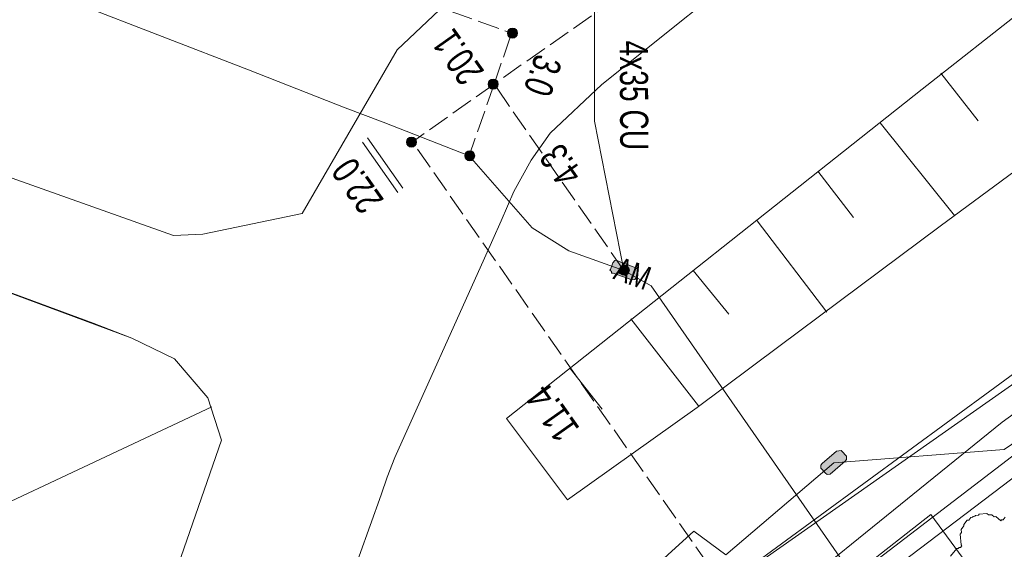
# Model space of a CAD drawing. Header units: metres. Extents: x -740 to 758, y -633 to 854.
# Tile 483 of 656: x -21 to -2, y -209 to -199. Entities that reach past the tile are written whole.
import ezdxf

# ---------------------------------------------------------------- set-up
doc = ezdxf.new("R2010")
doc.units = ezdxf.units.M
doc.header["$MEASUREMENT"] = 0
doc.linetypes.add('416_125', pattern=[0.5408, 0.416, -0.1248])
for name, color, linetype in [('Gas.LOVION', 7, 'Continuous'), ('Gis.LOVION', 7, 'Continuous'), ('Grundkarte.LOVION', 7, 'Continuous'), ('Strom.LOVION', 7, 'Continuous'), ('StromBemass.LOVION', 7, 'Continuous'), ('Telko.LOVION', 7, 'Continuous'), ('Wasser.LOVION', 7, 'Continuous')]:
    doc.layers.add(name, color=color, linetype=linetype)
doc.styles.add('ERSTELLTER_STIL_1', font='arial.ttf')

msp = doc.modelspace()

# ---------------------------------------------------------------- hatches: boundary and pattern name
at = {"layer": 'Strom.LOVION', "linetype": 'Continuous', "lineweight": 13}
msp.add_hatch(color=7, dxfattribs=at).paths.add_polyline_path([(-9.538, -204.194), (-9.186, -204.322), (-9.127, -204.317), (-9.101, -204.284), (-9.083, -204.164), (-9.057, -204.132), (-9.105, -204.093), (-9.457, -203.965), (-9.473, -203.951), (-9.503, -203.954), (-9.542, -204.002), (-9.589, -204.125), (-9.602, -204.141), (-9.57, -204.168), (-9.567, -204.197)])
at = {"layer": 'StromBemass.LOVION', "linetype": 'Continuous', "lineweight": 13}
for points in [[(-11.374, -199.713), (-11.367, -199.704), (-11.361, -199.693), (-11.357, -199.682), (-11.354, -199.671), (-11.353, -199.659), (-11.353, -199.647), (-11.354, -199.635), (-11.357, -199.624), (-11.362, -199.613), (-11.367, -199.602), (-11.374, -199.592), (-11.383, -199.584), (-11.392, -199.576), (-11.402, -199.57), (-11.413, -199.565), (-11.424, -199.561), (-11.436, -199.559), (-11.448, -199.558), (-11.459, -199.559), (-11.471, -199.561), (-11.482, -199.565), (-11.493, -199.57), (-11.503, -199.577), (-11.512, -199.584), (-11.52, -199.593), (-11.527, -199.603), (-11.533, -199.613), (-11.537, -199.624), (-11.54, -199.636), (-11.542, -199.647), (-11.542, -199.659), (-11.54, -199.671), (-11.537, -199.683), (-11.533, -199.694), (-11.527, -199.704), (-11.52, -199.714), (-11.512, -199.722), (-11.503, -199.73), (-11.493, -199.736), (-11.482, -199.741), (-11.47, -199.745), (-11.459, -199.747), (-11.447, -199.748), (-11.435, -199.747), (-11.423, -199.745), (-11.412, -199.741), (-11.401, -199.736), (-11.391, -199.73), (-11.382, -199.722)], [(-11.372, -199.711), (-11.365, -199.702), (-11.359, -199.691), (-11.355, -199.68), (-11.352, -199.668), (-11.35, -199.657), (-11.35, -199.645), (-11.352, -199.633), (-11.355, -199.621), (-11.359, -199.61), (-11.365, -199.6), (-11.372, -199.59), (-11.38, -199.581), (-11.39, -199.574), (-11.4, -199.567), (-11.411, -199.562), (-11.422, -199.558), (-11.434, -199.556), (-11.446, -199.555), (-11.458, -199.556), (-11.469, -199.559), (-11.481, -199.562), (-11.492, -199.567), (-11.502, -199.574), (-11.511, -199.582), (-11.519, -199.59), (-11.526, -199.6), (-11.532, -199.611), (-11.536, -199.622), (-11.539, -199.633), (-11.541, -199.645), (-11.541, -199.657), (-11.539, -199.669), (-11.536, -199.681), (-11.532, -199.692), (-11.526, -199.702), (-11.519, -199.712), (-11.51, -199.721), (-11.501, -199.728), (-11.491, -199.735), (-11.48, -199.74), (-11.469, -199.743), (-11.457, -199.746), (-11.445, -199.746), (-11.433, -199.746), (-11.421, -199.743), (-11.41, -199.739), (-11.399, -199.734), (-11.389, -199.728), (-11.38, -199.72)], [(-11.736, -200.678), (-11.729, -200.669), (-11.724, -200.658), (-11.719, -200.647), (-11.716, -200.635), (-11.715, -200.624), (-11.715, -200.612), (-11.717, -200.6), (-11.72, -200.588), (-11.724, -200.577), (-11.73, -200.567), (-11.737, -200.557), (-11.745, -200.549), (-11.754, -200.541), (-11.764, -200.535), (-11.775, -200.53), (-11.786, -200.526), (-11.798, -200.524), (-11.81, -200.523), (-11.822, -200.524), (-11.834, -200.526), (-11.845, -200.53), (-11.856, -200.535), (-11.866, -200.541), (-11.875, -200.549), (-11.883, -200.558), (-11.89, -200.567), (-11.896, -200.578), (-11.9, -200.589), (-11.903, -200.6), (-11.905, -200.612), (-11.905, -200.624), (-11.903, -200.636), (-11.9, -200.648), (-11.896, -200.659), (-11.89, -200.669), (-11.883, -200.679), (-11.875, -200.687), (-11.865, -200.695), (-11.855, -200.701), (-11.844, -200.706), (-11.833, -200.71), (-11.821, -200.712), (-11.809, -200.713), (-11.798, -200.712), (-11.786, -200.71), (-11.775, -200.706), (-11.764, -200.701), (-11.754, -200.695), (-11.745, -200.687)], [(-13.283, -201.775), (-13.276, -201.765), (-13.27, -201.755), (-13.266, -201.744), (-13.263, -201.732), (-13.262, -201.72), (-13.262, -201.708), (-13.263, -201.696), (-13.266, -201.685), (-13.271, -201.674), (-13.276, -201.663), (-13.284, -201.654), (-13.292, -201.645), (-13.301, -201.637), (-13.311, -201.631), (-13.322, -201.626), (-13.333, -201.622), (-13.345, -201.62), (-13.357, -201.619), (-13.369, -201.62), (-13.381, -201.622), (-13.392, -201.626), (-13.403, -201.631), (-13.413, -201.638), (-13.422, -201.645), (-13.431, -201.654), (-13.438, -201.664), (-13.443, -201.674), (-13.448, -201.685), (-13.451, -201.697), (-13.452, -201.709), (-13.452, -201.721), (-13.451, -201.733), (-13.447, -201.744), (-13.443, -201.755), (-13.437, -201.766), (-13.43, -201.776), (-13.422, -201.784), (-13.413, -201.792), (-13.403, -201.798), (-13.392, -201.803), (-13.38, -201.807), (-13.369, -201.809), (-13.357, -201.81), (-13.345, -201.809), (-13.333, -201.807), (-13.321, -201.803), (-13.311, -201.798), (-13.301, -201.792), (-13.291, -201.784)], [(-13.283, -201.775), (-13.276, -201.765), (-13.27, -201.755), (-13.266, -201.744), (-13.263, -201.732), (-13.262, -201.72), (-13.262, -201.708), (-13.263, -201.696), (-13.266, -201.685), (-13.271, -201.674), (-13.276, -201.663), (-13.284, -201.654), (-13.292, -201.645), (-13.301, -201.637), (-13.311, -201.631), (-13.322, -201.626), (-13.333, -201.622), (-13.345, -201.62), (-13.357, -201.619), (-13.369, -201.62), (-13.381, -201.622), (-13.392, -201.626), (-13.403, -201.631), (-13.413, -201.638), (-13.422, -201.645), (-13.431, -201.654), (-13.438, -201.664), (-13.443, -201.674), (-13.448, -201.685), (-13.451, -201.697), (-13.452, -201.709), (-13.452, -201.721), (-13.451, -201.733), (-13.447, -201.744), (-13.443, -201.755), (-13.437, -201.766), (-13.43, -201.776), (-13.422, -201.784), (-13.413, -201.792), (-13.403, -201.798), (-13.392, -201.803), (-13.38, -201.807), (-13.369, -201.809), (-13.357, -201.81), (-13.345, -201.809), (-13.333, -201.807), (-13.321, -201.803), (-13.311, -201.798), (-13.301, -201.792), (-13.291, -201.784)], [(-12.182, -202.034), (-12.175, -202.025), (-12.169, -202.015), (-12.165, -202.004), (-12.162, -201.992), (-12.161, -201.981), (-12.161, -201.969), (-12.162, -201.957), (-12.165, -201.946), (-12.17, -201.935), (-12.175, -201.925), (-12.182, -201.915), (-12.19, -201.907), (-12.199, -201.899), (-12.209, -201.893), (-12.22, -201.888), (-12.231, -201.884), (-12.243, -201.882), (-12.255, -201.881), (-12.266, -201.882), (-12.278, -201.884), (-12.289, -201.888), (-12.3, -201.893), (-12.309, -201.899), (-12.319, -201.907), (-12.327, -201.916), (-12.333, -201.925), (-12.339, -201.935), (-12.343, -201.946), (-12.346, -201.958), (-12.348, -201.969), (-12.348, -201.981), (-12.346, -201.993), (-12.343, -202.004), (-12.339, -202.015), (-12.333, -202.025), (-12.326, -202.035), (-12.318, -202.044), (-12.309, -202.051), (-12.299, -202.057), (-12.288, -202.062), (-12.277, -202.066), (-12.266, -202.068), (-12.254, -202.069), (-12.242, -202.068), (-12.231, -202.066), (-12.219, -202.062), (-12.209, -202.057), (-12.199, -202.051), (-12.19, -202.043)], [(-9.252, -204.201), (-9.245, -204.191), (-9.239, -204.181), (-9.235, -204.17), (-9.232, -204.158), (-9.231, -204.146), (-9.231, -204.134), (-9.232, -204.123), (-9.235, -204.111), (-9.24, -204.1), (-9.245, -204.09), (-9.252, -204.08), (-9.261, -204.071), (-9.27, -204.064), (-9.28, -204.057), (-9.291, -204.052), (-9.302, -204.049), (-9.314, -204.046), (-9.326, -204.046), (-9.338, -204.047), (-9.349, -204.049), (-9.361, -204.053), (-9.371, -204.058), (-9.381, -204.064), (-9.39, -204.072), (-9.399, -204.08), (-9.406, -204.09), (-9.411, -204.101), (-9.416, -204.112), (-9.419, -204.123), (-9.42, -204.135), (-9.42, -204.147), (-9.418, -204.159), (-9.415, -204.17), (-9.411, -204.181), (-9.405, -204.192), (-9.398, -204.201), (-9.39, -204.21), (-9.381, -204.218), (-9.371, -204.224), (-9.36, -204.229), (-9.349, -204.233), (-9.337, -204.235), (-9.325, -204.235), (-9.313, -204.235), (-9.301, -204.232), (-9.29, -204.229), (-9.279, -204.224), (-9.269, -204.217), (-9.26, -204.21)]]:
    msp.add_hatch(color=7, dxfattribs=at).paths.add_polyline_path(points)
at = {"layer": 'Telko.LOVION', "linetype": 'Continuous', "lineweight": 13}
msp.add_hatch(color=7, dxfattribs=at).paths.add_polyline_path([(-5.307, -207.564), (-5.58, -207.797), (-5.606, -207.829), (-5.601, -207.888), (-5.518, -207.983), (-5.485, -208.01), (-5.427, -208.004), (-5.141, -207.754), (-5.115, -207.722), (-5.12, -207.664), (-5.203, -207.568), (-5.22, -207.555)])

# ---------------------------------------------------------------- linework, layer by layer
at = {"layer": 'Gas.LOVION', "color": 5, "linetype": 'Continuous', "lineweight": 18}
msp.add_lwpolyline([(34.071, -182.123), (31.707, -183.788), (29.661, -185.229), (19.963, -192.147), (10.185, -199), (7.001, -201.203), (0.433, -205.82), (-9.054, -213.073), (-16.365, -220.068), (-16.434, -220.119), (-16.409, -220.22), (-15.677, -226.503), (-15.668, -226.591), (-15.734, -226.671), (-18.904, -231.282), (-21.877, -235.947), (-27.2, -246.649), (-30.467, -258.126), (-30.933, -261.216)], dxfattribs=at)
at = {"layer": 'Gis.LOVION', "color": 44, "linetype": 'Continuous', "lineweight": 18}
msp.add_lwpolyline([(-3.147, -209.554), (-3.028, -209.41), (-2.999, -209.407), (-2.986, -209.391), (-2.957, -209.388), (-2.93, -209.356), (-2.946, -209.343), (-2.966, -209.138), (-2.94, -209.106), (-2.946, -209.047), (-2.893, -208.983), (-2.896, -208.953), (-2.83, -208.873), (-2.8, -208.87), (-2.761, -208.822), (-2.731, -208.819), (-2.718, -208.803), (-2.689, -208.8), (-2.676, -208.784), (-2.617, -208.778), (-2.604, -208.762), (-2.458, -208.748), (-2.425, -208.774), (-2.367, -208.769), (-2.319, -208.808), (-2.289, -208.806), (-2.193, -208.885), (-2.18, -208.869), (-2.151, -208.866), (-2.111, -208.818)], dxfattribs=at)
at = {"layer": 'Grundkarte.LOVION', "color": 8, "linetype": 'Continuous', "lineweight": 18}
for points in [[(36.181, -179.523), (-8.099, -210.6), (-1.479, -205.756), (9.309, -198.199), (10.719, -197.204), (28.308, -184.844), (36.578, -179.041), (28.308, -184.844), (10.719, -197.204), (9.309, -198.199), (-1.479, -205.756), (-8.099, -210.6), (-11.657, -213.815), (-15.27, -217.36), (-15.772, -217.971), (-18.806, -221.4), (-19.15, -221.818), (-25.912, -219.76), (-24.981, -193.01), (-23.023, -142.603)], [(-36.516, -260.638), (-36.387, -259.237), (-35.474, -252.556), (-35.261, -251.708), (-34.651, -249.786), (-34.21, -248.857), (-32.393, -245.073), (-30.916, -241.441), (-27.549, -234.462), (-27.217, -233.927), (-26.327, -232.451), (-24.82, -230.028), (-19.15, -221.818), (-18.806, -221.4), (-15.772, -217.971), (-15.27, -217.36), (-11.657, -213.815), (-8.099, -210.6), (-1.479, -205.756), (9.309, -198.199), (10.719, -197.204), (28.308, -184.844), (36.578, -179.041)], [(-36.516, -260.638), (-36.387, -259.237), (-26.354, -233.99), (-24.82, -230.028), (-18.024, -222.151), (-8.099, -210.6), (36.181, -179.523)]]:
    msp.add_lwpolyline(points, dxfattribs=at)
at = {"layer": 'Grundkarte.LOVION', "color": 253, "linetype": 'Continuous', "lineweight": 18}
for points in [[(36.578, -179.041), (28.308, -184.844), (10.719, -197.204), (9.309, -198.199), (-1.479, -205.756), (-8.099, -210.6), (-11.657, -213.815), (-15.27, -217.36), (-15.772, -217.971), (-18.806, -221.4), (-19.15, -221.818), (-25.912, -219.76), (-54.607, -211.039), (-54.841, -208.638), (-55.401, -206.24), (-56.306, -203.934), (-57.152, -202.539), (-57.636, -201.818), (-59.157, -199.868), (-60.985, -198.096), (-63.014, -196.699), (-65.279, -195.59), (-67.368, -194.79), (-80.01, -191.238)], [(-25.247, -200.868), (-17.868, -203.486), (-17.309, -203.461), (-15.426, -203.07), (-13.631, -199.969), (-7.841, -194.496), (-5.419, -192.664), (-1.397, -189.669), (-4.108, -185.826), (-4.178, -185.715), (-1.686, -183.993), (0.17, -182.718), (4.628, -189.021), (4.883, -188.908), (4.781, -188.77), (9.457, -185.505)], [(9.309, -198.199), (5.609, -193.004), (3.612, -193.14), (-1.531, -197.367), (-3.174, -195.37), (-9.754, -200.624), (-10.728, -201.547), (-11.092, -202.056), (-11.418, -202.649), (-11.659, -203.205), (-11.974, -203.915), (-13.674, -207.687), (-13.816, -208.056), (-13.931, -208.392), (-14.558, -210.138)], [(-20.186, -216.659), (-16.958, -207.358), (-17.214, -206.555), (-17.847, -205.819), (-18.654, -205.425), (-25.34, -202.946)], [(-6.238, -210.891), (-3.52, -208.763), (-2.224, -210.528)]]:
    msp.add_lwpolyline(points, dxfattribs=at)
at = {"layer": 'Grundkarte.LOVION', "color": 7, "linetype": 'Continuous', "lineweight": 13}
for points in [[(5.781, -193.253), (0.266, -197.605), (-3.687, -200.711), (-11.559, -206.948), (-10.404, -208.491)], [(5.781, -193.253), (7.324, -195.437), (-3.344, -203.308), (-6.402, -205.587), (-7.944, -206.743), (-10.404, -208.491)], [(-3.332, -200.41), (-2.623, -201.316)], [(-4.481, -201.35), (-3.069, -203.104)], [(-5.663, -202.264), (-4.986, -203.143)], [(-20.186, -216.659), (-16.958, -207.358), (-17.214, -206.555), (-17.847, -205.819), (-18.654, -205.425), (-19.391, -205.143), (-25.34, -202.946), (-26.824, -204.687), (-25.844, -206.247), (-25.322, -207.053), (-24.934, -207.695), (-24.643, -208.257), (-24.325, -208.788), (-24.028, -209.409), (-22.968, -211.788)], [(-6.812, -203.204), (-5.49, -204.936)], [(-8.02, -204.149), (-7.349, -204.97)], [(-9.202, -205.063), (-7.918, -206.711)], [(-10.351, -206.003), (-9.744, -206.771)], [(-23.806, -209.86), (-17.138, -206.725)]]:
    msp.add_lwpolyline(points, dxfattribs=at)
at = {"layer": 'Strom.LOVION', "color": 150, "linetype": 'Continuous', "lineweight": 18}
for points in [[(-44.306, -186.254), (-44.769, -187.57), (-45.333, -189.207), (-34.53, -194.801), (-34.191, -194.945), (-33.925, -194.786), (-33.749, -194.473), (-33.502, -194.434), (-32.923, -194.614), (-29.17, -195.813), (-19.717, -199.086), (-16.446, -200.348), (-14.617, -201.07), (-13.896, -201.34), (-12.267, -201.978), (-11.07, -203.339), (-10.377, -203.774), (-9.336, -204.145)], [(-32.21, -248.912), (-29.222, -241.379), (-27.248, -236.028), (-26.065, -234.066), (-23.158, -229.643), (-15.878, -220.065), (-11.081, -215.015), (-6.799, -211.049), (-5.055, -209.844), (-8.82, -204.434), (-9.336, -204.145), (-9.893, -201.318), (-9.892, -198.761), (-9.412, -195.359), (-8.579, -194.805)]]:
    msp.add_lwpolyline(points, dxfattribs=at)
at = {"layer": 'Strom.LOVION', "color": 7, "linetype": 'Continuous', "lineweight": 13}
msp.add_lwpolyline([(-9.538, -204.194), (-9.567, -204.197), (-9.57, -204.168), (-9.602, -204.141), (-9.589, -204.125), (-9.542, -204.002), (-9.503, -203.954), (-9.473, -203.951), (-9.457, -203.965), (-9.105, -204.093), (-9.057, -204.132), (-9.083, -204.164), (-9.101, -204.284), (-9.127, -204.317), (-9.186, -204.322)], close=True, dxfattribs=at)
at = {"layer": 'StromBemass.LOVION', "color": 7, "linetype": '416_125', "lineweight": 13}
for points in [[(4.663, -189.077), (-11.794, -200.617), (-13.342, -201.714)], [(-37.852, -190.293), (-28.407, -193.64), (-11.46, -199.653)], [(-11.794, -200.617), (-11.46, -199.653)], [(-9.336, -204.145), (-11.794, -200.617), (-12.267, -201.978)], [(-6.799, -211.049), (-13.342, -201.714)]]:
    msp.add_lwpolyline(points, dxfattribs=at)
at = {"layer": 'StromBemass.LOVION', "color": 7, "linetype": 'Continuous', "lineweight": 13}
for points in [[(-13.618, -202.672), (-14.288, -201.718)], [(-13.523, -202.589), (-14.192, -201.635)]]:
    msp.add_lwpolyline(points, dxfattribs=at)
for centre, radius in [((-11.447, -199.653), 0.0948), ((-11.445, -199.651), 0.0954), ((-11.81, -200.618), 0.095), ((-13.357, -201.715), 0.0954), ((-13.357, -201.715), 0.0954), ((-12.254, -201.975), 0.0936), ((-9.325, -204.141), 0.0949)]:
    msp.add_circle(centre, radius, dxfattribs=at)
at = {"layer": 'Telko.LOVION', "color": 1, "linetype": 'Continuous', "lineweight": 18}
for points in [[(34.52, -181.577), (31.923, -183.427), (31.507, -183.704), (31.004, -183.856), (3.325, -203.055), (-2.168, -207.02), (-8.112, -211.828), (-12.523, -216.441), (-19.929, -224.732), (-24.803, -232.169), (-26.883, -236.436), (-30.865, -246.49), (-35.036, -258.543), (-35.649, -261.352)], [(-29.822, -242.797), (-30.203, -242.376), (-31.571, -241.387), (-29.776, -237.532), (-27.888, -233.86), (-25.014, -229.249), (-21.199, -223.526), (-18.57, -219.737), (-15.143, -216.092), (-11.526, -212.28), (-8.011, -209.084), (-7.406, -209.527), (-5.359, -207.79), (-2.133, -207.534), (11.278, -198.391), (29.411, -186.155), (31.758, -184.61), (32.155, -184.291), (32.341, -184.228)]]:
    msp.add_lwpolyline(points, dxfattribs=at)
at = {"layer": 'Telko.LOVION', "color": 7, "linetype": 'Continuous', "lineweight": 13}
msp.add_lwpolyline([(-5.307, -207.564), (-5.22, -207.555), (-5.203, -207.568), (-5.12, -207.664), (-5.115, -207.722), (-5.141, -207.754), (-5.427, -208.004), (-5.485, -208.01), (-5.518, -207.983), (-5.601, -207.888), (-5.606, -207.829), (-5.58, -207.797)], close=True, dxfattribs=at)
at = {"layer": 'Wasser.LOVION', "color": 94, "linetype": 'Continuous', "lineweight": 18}
msp.add_lwpolyline([(33.12, -183.28), (32.031, -184.081), (29.84, -185.699), (24.899, -189.123), (19.955, -192.518), (15.049, -195.997), (10.082, -199.453), (6.638, -201.874), (5.16, -202.92), (0.267, -206.383), (-4.603, -210.081)], dxfattribs=at)

# ---------------------------------------------------------------- texts
at = {"layer": 'Strom.LOVION', "color": 150, "linetype": 'Continuous', "lineweight": 18, "insert": (-9.42, -199.794), "char_height": 0.53354, "attachment_point": 7, "rotation": 270.2447, "style": 'ERSTELLTER_STIL_1'}
msp.add_mtext('{\\A1;\\W0.71559x;4x35 CU}', dxfattribs=at)
at = {"layer": 'Strom.LOVION', "color": 7, "linetype": 'Continuous', "lineweight": 13, "insert": (-9.557, -204.298), "char_height": 0.44461, "attachment_point": 7, "rotation": 340.2435, "style": 'ERSTELLTER_STIL_1'}
msp.add_mtext('{\\A1;\\W0.71393x;AM}', dxfattribs=at)
at = {"layer": 'StromBemass.LOVION', "color": 7, "linetype": 'Continuous', "lineweight": 13, "attachment_point": 7, "style": 'ERSTELLTER_STIL_1'}
for s, insert, char_height, rotation in [('{\\A1;\\W0.71559x;20.1}', (-11.958, -200.375), 0.53354, 125.2381), ('{\\A1;\\W0.71557x;3.0}', (-11.01, -200.019), 0.53355, 251.244), ('{\\A1;\\W0.71558x;4.3}', (-10.091, -202.304), 0.53354, 125.2381), ('{\\A1;\\W0.71555x;22.0}', (-13.859, -202.809), 0.53356, 125.2405), ('{\\A1;\\W0.74399x;11.4}', (-10.157, -207.139), 0.53352, 125.2398)]:
    msp.add_mtext(s, dxfattribs=dict(at, insert=insert, char_height=char_height, rotation=rotation))

doc.saveas('drawing.dxf')
